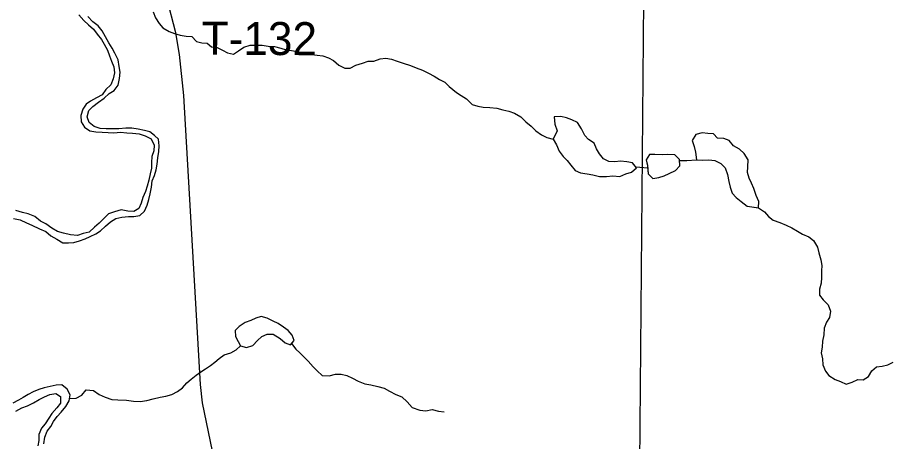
# Model space of a CAD drawing. Extents: x 1857828 to 2277390, y 930619 to 1324581.
# Drawn here: x 2128480 to 2136409, y 1200457 to 1204310 of the extents above; entities that cross this region are included whole.
import ezdxf

# ---------------------------------------------------------------- set-up
doc = ezdxf.new("R2010")
doc.units = 0
for name, color, linetype in [('GM_X_Major_River', 7, 'Continuous'), ('GM_X_Minor_Lake', 7, 'Continuous'), ('GM_X_Minor_River', 7, 'Continuous'), ('GM_X_State_Route', 7, 'Continuous'), ('GM_X_Township_Road', 7, 'Continuous'), ('GM_X_Township_Road_Text', 7, 'Continuous')]:
    doc.layers.add(name, color=color, linetype=linetype)

msp = doc.modelspace()

# ---------------------------------------------------------------- linework, layer by layer
at = {"layer": 'GM_X_Major_River'}
for points in [[(2129039.7, 1204332.9), (2129084.5, 1204281.4), (2129127.1, 1204241.8), (2129171.6, 1204204.3), (2129206.3, 1204158.6), (2129243, 1204110.9), (2129269.6, 1204067.1), (2129298.3, 1204013.3), (2129317, 1203961.4), (2129335.6, 1203913.6), (2129356.3, 1203861.7), (2129363, 1203807.6), (2129351.7, 1203751.3), (2129328.3, 1203696.8), (2129284.7, 1203654.2), (2129249.2, 1203607.6), (2129197.4, 1203580.8), (2129145.7, 1203550.1), (2129103.9, 1203521.5), (2129074.4, 1203477), (2129057.1, 1203420.6), (2129059.8, 1203360.4), (2129090.5, 1203314.7), (2129137, 1203281.2), (2129193.2, 1203269.9), (2129251.4, 1203268.6), (2129305.6, 1203265.3), (2129355.7, 1203262), (2129417.8, 1203268.8), (2129474, 1203261.5), (2129526.2, 1203258.1), (2129586.4, 1203252.9), (2129642.7, 1203235.6), (2129695.2, 1203206.2), (2129724, 1203150.4)], [(2129763.4, 1203203), (2129726.9, 1203238.7), (2129682.4, 1203270.2), (2129634.1, 1203283.6), (2129577.8, 1203294.9), (2129519.6, 1203304.2), (2129465.5, 1203303.5), (2129401.4, 1203298.7), (2129349.3, 1203298), (2129287.1, 1203299.2), (2129232.9, 1203302.5), (2129176.6, 1203319.8), (2129132, 1203355.3), (2129113.4, 1203407.3), (2129128.7, 1203463.6), (2129166.3, 1203500.2), (2129216, 1203541), (2129267.6, 1203577.7), (2129313.2, 1203618.4), (2129361, 1203645.1), (2129396.5, 1203695.7), (2129407.7, 1203756), (2129415, 1203814.3), (2129406.4, 1203864.3), (2129395.6, 1203926.4), (2129364.8, 1203984.1), (2129342.2, 1204032), (2129309.5, 1204079.7), (2129280.8, 1204133.5), (2129250, 1204187.2), (2129213.4, 1204232.9), (2129166.8, 1204270.4), (2129120.1, 1204317.9)], [(2128445.2, 1202482), (2128505.5, 1202470.8), (2128564, 1202445.5), (2128612.4, 1202422), (2128680.9, 1202390.8), (2128739.4, 1202365.5), (2128784, 1202326), (2128838.5, 1202294.6), (2128893, 1202263.2), (2128943.1, 1202261.8), (2128993.2, 1202266.5), (2129043.1, 1202281.2), (2129095, 1202297.9), (2129140.9, 1202318.5), (2129192.7, 1202343.3), (2129234.5, 1202371.9), (2129280.1, 1202412.6), (2129325.7, 1202453.3), (2129375.4, 1202484), (2129429.4, 1202496.7), (2129489.5, 1202501.5), (2129539.6, 1202502.2), (2129591.6, 1202510.9), (2129635.2, 1202549.5), (2129660.6, 1202604), (2129676, 1202656.4), (2129687.4, 1202708.7), (2129698.7, 1202767), (2129703.9, 1202827.2), (2129725.4, 1202875.6), (2129740.8, 1202926), (2129750.2, 1202976.2), (2129755.5, 1203034.5), (2129764.8, 1203092.7), (2129768.2, 1203142.9), (2129763.4, 1203203)], [(2129724, 1203150.4), (2129718.6, 1203098.2), (2129701.2, 1203047.8), (2129697.9, 1202991.6), (2129698.5, 1202941.5), (2129687.1, 1202889.2), (2129675.8, 1202830.9), (2129660.4, 1202778.5), (2129643, 1202730.1), (2129621.6, 1202675.7), (2129606.2, 1202621.4), (2129584.8, 1202573), (2129537, 1202546.3), (2129484.8, 1202551.6), (2129422.5, 1202562.8), (2129362.6, 1202544), (2129308.7, 1202527.3), (2129265.1, 1202484.6), (2129223.6, 1202439.9), (2129179.9, 1202403.3), (2129132.4, 1202358.5), (2129076.4, 1202345.8), (2129026.5, 1202329.1), (2128962.3, 1202334.3), (2128899.9, 1202351.5), (2128845.6, 1202364.9), (2128793.1, 1202394.3), (2128738.5, 1202433.7), (2128690.1, 1202459.1), (2128639.5, 1202500.6), (2128577, 1202525.9), (2128524.7, 1202537.2), (2128466.4, 1202556.5)], [(2128884.9, 1200973.4), (2128830.8, 1200970.7), (2128778.9, 1200958), (2128722.9, 1200945.2), (2128675, 1200928.6), (2128623.1, 1200907.8), (2128577.3, 1200883.2), (2128533.6, 1200856.5), (2128489.8, 1200831.9), (2128437.9, 1200807.2)], [(2128719.2, 1200437.7), (2128728.5, 1200496), (2128751.9, 1200550.5), (2128783.4, 1200595), (2128808.9, 1200639.4), (2128842.4, 1200684), (2128878, 1200724.6), (2128919.5, 1200775.3), (2128948.9, 1200825.8), (2128958.2, 1200882.1), (2128931.5, 1200933.9), (2128884.9, 1200973.4)], [(2128466.9, 1200733.3), (2128520.7, 1200762.1), (2128572.6, 1200782.8), (2128626.4, 1200807.6), (2128678.1, 1200840.3), (2128725.9, 1200863), (2128775.8, 1200885.7), (2128829.8, 1200894.5)], [(2128829.8, 1200894.5), (2128872.2, 1200866.9), (2128871, 1200804.7), (2128837.4, 1200764.2), (2128792, 1200711.4), (2128764.4, 1200669), (2128733, 1200618.4), (2128699.4, 1200577.9), (2128676, 1200521.4), (2128674.7, 1200467.2), (2128665.3, 1200417)]]:
    msp.add_lwpolyline(points, dxfattribs=at)
at = {"layer": 'GM_X_Minor_Lake'}
for points in [[(2134020, 1202999.1), (2133961.8, 1203004.4), (2133911.7, 1202997.7), (2133857.6, 1203001.1), (2133807.2, 1203024.5), (2133770.5, 1203072.1), (2133743.8, 1203117.9), (2133723.2, 1203167.8), (2133672.6, 1203201.2), (2133638.1, 1203238.9), (2133607.3, 1203298.7), (2133572.5, 1203356.4), (2133520.1, 1203379.8), (2133471.7, 1203397.2), (2133419.5, 1203410.6), (2133359.4, 1203407.8), (2133366.2, 1203341.7), (2133387, 1203279.8), (2133349.9, 1203203.1)], [(2135217.9, 1202580.2), (2135219.3, 1202637.5), (2135196.5, 1202691.3), (2135175.7, 1202755.2), (2135153.1, 1202803.1), (2135132.4, 1202851), (2135115.7, 1202902.9), (2135121.1, 1202953.1), (2135122.4, 1203015.3), (2135085.6, 1203073), (2135045, 1203112.6), (2134988.5, 1203143.9), (2134951.8, 1203191.6), (2134901.4, 1203211), (2134843.3, 1203212.3), (2134808.7, 1203251.9), (2134756.5, 1203255.3), (2134704.3, 1203260.6), (2134648.4, 1203247.9), (2134615, 1203193.3), (2134631.7, 1203137.4), (2134644.3, 1203087.4), (2134653.3, 1203015.3), (2134709.4, 1203014), (2134765.5, 1203016.7), (2134819.7, 1203009.4)], [(2135218, 1202581.3), (2135219.3, 1202637.5), (2135196.5, 1202691.3), (2135175.7, 1202755.2), (2135153.1, 1202803.1), (2135132.4, 1202851), (2135115.7, 1202902.9), (2135121.1, 1202953.1), (2135122.4, 1203015.3), (2135085.6, 1203073), (2135045, 1203112.6), (2134988.5, 1203143.9), (2134951.8, 1203191.6), (2134901.4, 1203211), (2134843.3, 1203212.3), (2134808.7, 1203251.9), (2134756.5, 1203255.3), (2134704.3, 1203260.6), (2134648.4, 1203247.9), (2134615, 1203193.3), (2134631.7, 1203137.4), (2134644.3, 1203087.4), (2134653.3, 1203015.3), (2134709.4, 1203014), (2134765.5, 1203016.7), (2134819.7, 1203009.4)], [(2133349.9, 1203203.1), (2133380.5, 1203153.3), (2133405.3, 1203095.5), (2133440, 1203047.8), (2133478.6, 1203010.2), (2133511.1, 1202968.5), (2133551.8, 1202920.9), (2133598.2, 1202899.4), (2133660.5, 1202888.2), (2133710.7, 1202880.8), (2133771.1, 1202863.6), (2133835.2, 1202864.4), (2133893.3, 1202871.1), (2133957.5, 1202865.9), (2134011.3, 1202888.7), (2134063.2, 1202905.4), (2134106.9, 1202944.1), (2134070.2, 1202989.7), (2134020, 1202999.1)], [(2134498.8, 1203019.3), (2134456.2, 1203062.9), (2134394, 1203066.1), (2134339.9, 1203063.4), (2134275.8, 1203064.6), (2134225.6, 1203065.9), (2134196.2, 1203017.4), (2134207.9, 1202967.3)], [(2134498.8, 1203019.3), (2134456.2, 1203062.9), (2134394, 1203066.1), (2134339.9, 1203063.4), (2134275.8, 1203064.6), (2134225.6, 1203065.9), (2134196.2, 1203017.4), (2134208.9, 1202963.4)], [(2134207.9, 1202967.3), (2134213.8, 1202889.3), (2134256.4, 1202845.7), (2134310.4, 1202856.4), (2134360.3, 1202871.1), (2134406.2, 1202893.8), (2134464, 1202918.6), (2134501.5, 1202963.2), (2134498.8, 1203019.3)], [(2134209, 1202953.4), (2134213.8, 1202889.3), (2134256.4, 1202845.7), (2134310.4, 1202856.4), (2134360.3, 1202871.1), (2134406.2, 1202893.8), (2134464, 1202918.6), (2134501.5, 1202963.2), (2134498.8, 1203019.3)], [(2134819.7, 1203009.4), (2134874.2, 1202982), (2134914.8, 1202944.4), (2134935.5, 1202884.5), (2134948.4, 1202820.5), (2134961, 1202768.5), (2134977.7, 1202714.6), (2135014.3, 1202672.9), (2135060.9, 1202637.4), (2135115.5, 1202596), (2135217.9, 1202580.2)], [(2134819.7, 1203009.4), (2134874.2, 1202982), (2134914.8, 1202944.4), (2134935.5, 1202884.5), (2134948.4, 1202820.5), (2134961, 1202768.5), (2134977.7, 1202714.6), (2135014.3, 1202672.9), (2135060.9, 1202637.4), (2135115.5, 1202596), (2135220.1, 1202579.8)], [(2130976.3, 1201423.6), (2130941.7, 1201465.2), (2130899.2, 1201494.8), (2130850.7, 1201528.2), (2130804.3, 1201549.7), (2130749.8, 1201577.1), (2130695.5, 1201592.4), (2130647.6, 1201577.8), (2130601.8, 1201557.1), (2130549.9, 1201538.4), (2130496.2, 1201503.6), (2130460.5, 1201467.1), (2130461.2, 1201412.9), (2130487.9, 1201365.1), (2130508.4, 1201325.3)], [(2130508.4, 1201325.3), (2130562.7, 1201311.9), (2130620.6, 1201328.7), (2130662.1, 1201375.4), (2130701.8, 1201410), (2130751.6, 1201432.7), (2130805.8, 1201431.4), (2130868.4, 1201394.1), (2130913, 1201354.6), (2130961.3, 1201337.1), (2130994.9, 1201375.7), (2130976.3, 1201423.6)]]:
    msp.add_lwpolyline(points, dxfattribs=at)
at = {"layer": 'GM_X_Minor_River'}
for points in [[(2129713, 1204359.7), (2129735.7, 1204307.8), (2129768.4, 1204256.1), (2129801, 1204216.4), (2129859.5, 1204181), (2129907.8, 1204165.6), (2129960.2, 1204148.2), (2130014.4, 1204140.9), (2130066.6, 1204135.6), (2130107.2, 1204092), (2130155.5, 1204078.6), (2130205.7, 1204075.2), (2130244.2, 1204041.6), (2130296.3, 1204038.3), (2130344.8, 1204012.8), (2130389.2, 1203989.3), (2130443.5, 1203976), (2130489.2, 1204006.6), (2130536.9, 1204041.3), (2130594.8, 1204058.1), (2130655, 1204056.9), (2130705.1, 1204057.6), (2130759.3, 1204050.2), (2130817.5, 1204047), (2130873.8, 1204029.6), (2130922.1, 1204016.2), (2130972.3, 1204008.8), (2131042.6, 1203997.7), (2131098.8, 1203992.4), (2131155.2, 1203973.1), (2131205.4, 1203967.7), (2131255.6, 1203960.4), (2131307.9, 1203943), (2131354.3, 1203919.5), (2131402.9, 1203876), (2131455.4, 1203848.6), (2131505.5, 1203849.2), (2131555.3, 1203876), (2131617.2, 1203894.8), (2131669.1, 1203911.5), (2131721.3, 1203912.2), (2131779.1, 1203933), (2131829.2, 1203939.7), (2131879.4, 1203932.3), (2131933.7, 1203912.9), (2131988.1, 1203893.6), (2132052.5, 1203872.3), (2132104.9, 1203852.9), (2132161.3, 1203829.6), (2132215.8, 1203804.2), (2132268.2, 1203776.8), (2132316.7, 1203745.4), (2132365.1, 1203721.9), (2132403.7, 1203682.3), (2132470.5, 1203629), (2132515, 1203601.5), (2132561.4, 1203572), (2132614.2, 1203520.6), (2132664.5, 1203503.2), (2132714.7, 1203495.8), (2132774.9, 1203492.5), (2132837.2, 1203485.3), (2132893.5, 1203472), (2132947.7, 1203458.7), (2133000.1, 1203441.3), (2133056.6, 1203407.9), (2133101.3, 1203360.4), (2133149.9, 1203320.9), (2133192.5, 1203281.3), (2133245.1, 1203243.9), (2133293.5, 1203218.4), (2133349.9, 1203203.1)], [(2134499.2, 1203011.2), (2134565.1, 1203010.1), (2134653.3, 1203015.3)], [(2134100.8, 1202951.6), (2134209.7, 1202944.3)], [(2135218, 1202581.3), (2135272.5, 1202543.9), (2135309.2, 1202500.2), (2135351.7, 1202468.7), (2135410.1, 1202447.4), (2135468.5, 1202422.1), (2135518.9, 1202398.6), (2135571.4, 1202369.2), (2135615.8, 1202341.7), (2135674.3, 1202316.4), (2135716.8, 1202284.9), (2135753.6, 1202223.1), (2135764.3, 1202173.1), (2135783.1, 1202109.2), (2135791.8, 1202057.2), (2135790.4, 1202007), (2135789.1, 1201948.8), (2135785.8, 1201896.6), (2135770.4, 1201842.3), (2135771.1, 1201786.1), (2135805.7, 1201744.4), (2135850.4, 1201698.9), (2135871.1, 1201643), (2135863.8, 1201584.7), (2135836.3, 1201542.2), (2135812.9, 1201487.8), (2135811.6, 1201425.6), (2135800.3, 1201369.3), (2135797, 1201315.1), (2135787.6, 1201262.8), (2135798.3, 1201208.8), (2135803, 1201154.7), (2135825.7, 1201096.8), (2135856.3, 1201057.1), (2135912.9, 1201019.7), (2135961.2, 1201002.3), (2136013.6, 1200978.9), (2136069.5, 1200997.7), (2136119.4, 1201020.4), (2136169.5, 1201019), (2136217.3, 1201047.7), (2136246.7, 1201098.2), (2136288.4, 1201134.9), (2136342.4, 1201141.6), (2136392.4, 1201154.3), (2136440.2, 1201176.9)], [(2128952.7, 1200848.4), (2129014.8, 1200850.7), (2129064.5, 1200879.4), (2129106, 1200926.1), (2129170.3, 1200920.9), (2129222.8, 1200885.5), (2129277.3, 1200860.1), (2129337.7, 1200838.8), (2129393.8, 1200835.5), (2129472, 1200834.5), (2129534.3, 1200823.3), (2129596.5, 1200822.1), (2129656.5, 1200828.9), (2129714.5, 1200843.7), (2129778.4, 1200860.6), (2129830.4, 1200869.2), (2129884.4, 1200884), (2129934.2, 1200910.7), (2129981.9, 1200945.4), (2130021.4, 1200990.1), (2130059.1, 1201024.6), (2130104.7, 1201061.3), (2130146.4, 1201091.9), (2130190.2, 1201116.6), (2130234, 1201147.2), (2130273.7, 1201177.8), (2130315.4, 1201210.4), (2130361, 1201245.1), (2130420.9, 1201264), (2130468.7, 1201290.7), (2130508.4, 1201325.3)], [(2130972, 1201349.3), (2131009.9, 1201297.6), (2131048.4, 1201262), (2131087, 1201224.4), (2131123.6, 1201186.8), (2131168.3, 1201137.2), (2131204.8, 1201099.6), (2131251.4, 1201058.1), (2131313.7, 1201052.8), (2131371.6, 1201069.6), (2131421.7, 1201068.3), (2131474, 1201056.9), (2131526.4, 1201033.5), (2131578.9, 1201006.1), (2131637.3, 1200980.8), (2131693.5, 1200973.5), (2131757.9, 1200956.3), (2131814.2, 1200940.9), (2131862.7, 1200913.5), (2131921.2, 1200884.1), (2131975.6, 1200862.8), (2132022.2, 1200817.2), (2132069, 1200765.7), (2132137.4, 1200742.5), (2132193.7, 1200735.2), (2132249.6, 1200748), (2132308, 1200732.7), (2132358.1, 1200727.3)]]:
    msp.add_lwpolyline(points, dxfattribs=at)
at = {"layer": 'GM_X_State_Route'}
msp.add_lwpolyline([(2129489.2, 1193552.3), (2129532.4, 1194153.2), (2129620.4, 1195938.3), (2129700.7, 1196994.4), (2129701.3, 1197485.8), (2129704.5, 1197724.5), (2129768.5, 1198163), (2130072.6, 1198945.3), (2130235.8, 1199386.6), (2130309.7, 1199817), (2130308.1, 1199997.5), (2130271.8, 1200280.8), (2130162.7, 1200809.7), (2130144.9, 1200974.3), (2129993.8, 1203599.7), (2129952.8, 1203973.2), (2129921.4, 1204170.2), (2129838.3, 1204488.5), (2129254.3, 1206726.9)], dxfattribs=at)
at = {"layer": 'GM_X_Township_Road'}
msp.add_lwpolyline([(2134125, 1198845), (2134174.6, 1204471.2), (2134234.2, 1207286.5)], dxfattribs=at)

# ---------------------------------------------------------------- texts
at = {"layer": 'GM_X_Township_Road_Text'}
msp.add_text('T-132', height=300, rotation=359.71929, dxfattribs=at).set_placement((2130154.4, 1203971.7))

doc.saveas('drawing.dxf')
